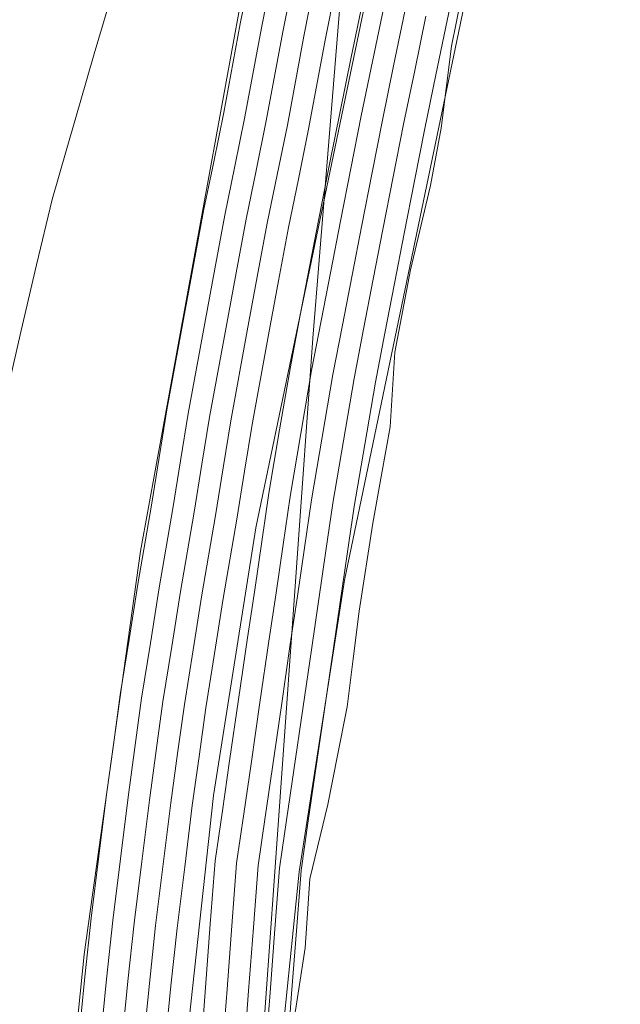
# Model space of a CAD drawing. Header units: metres. Extents: x 250001 to 257773, y 598992 to 609118.
# Tile 300 of 656: x 254892 to 254933, y 600769 to 600837. Entities that reach past the tile are written whole.
import ezdxf
from ezdxf.lldxf.tags import DXFTag

# ---------------------------------------------------------------- set-up
doc = ezdxf.new("R2010")
doc.units = ezdxf.units.M
for name, color, linetype, lineweight in [('B-WE-GR-GRAS-GV', 252, 'Continuous', 13), ('B-WE-GW-GRONDWERKLIJN_KRUIN-G', 252, 'Continuous', 18), ('B-WE-KG-GRENS_PERCEEL-G', 150, 'KG-PERCEEL', 18), ('B-WE-OG-WATER-GV', 252, 'Continuous', 18), ('B-WE-VH-KANTVERHARDING-G', 60, 'Continuous', 18), ('B-WE-VH-VERHARDING-G', 252, 'Continuous', 18), ('B-WE-VH-VERHARDING_HALFVERHARDING-GV', 252, 'Continuous', 18), ('B-WE-VH-VERHARDING_OPEN-GV', 252, 'Continuous', 18), ('X-XX-AL-REFERENTIE-G', 7, 'Continuous', 18)]:
    doc.layers.add(name, color=color, linetype=linetype, lineweight=lineweight)
doc.styles.get("Standard").update_dxf_attribs({"font": 'NLCS-ISO.ttf'})
tags = doc.linetypes.add('KG-PERCEEL', pattern='A,5.5,-2,["P",Standard,S=1.8,R=0,X=-0.5,Y=-0.9],-2,5.5,-2,[5,NLCS.SHX,S=0.75,R=0,X=0,Y=0],-2', length=19).pattern_tags.tags
tags[6] = DXFTag(74, 10)

# ---------------------------------------------------------------- blocks, each defined once
blk = doc.blocks.new('BS2021-132-Xref-KAD-20210617')
at = {"layer": 'B-WE-KG-GRENS_PERCEEL-G', "flags": 128}
blk.add_lwpolyline([(254907.422, 600750.902), (254912, 600815), (254918, 600889), (254964, 601042), (254999, 601218), (255017, 601294), (255020, 601325), (255015, 601354), (255000, 601414), (254968, 601478), (254940, 601559), (254919, 601592), (254834, 601658), (254818, 601666), (254801, 601670), (254760, 601673), (254708, 601664), (254681, 601664), (254664, 601673), (254661.278, 601676.5)], dxfattribs=at)
blk = doc.blocks.new('BS2021-132-Xref-inmeting-2d-20210906')
at = {"layer": 'B-WE-GW-GRONDWERKLIJN_KRUIN-G'}
blk.add_lwpolyline([(254883.044, 600766.914), (254883.411, 600772.41), (254884.846, 600775.791), (254886.282, 600779.172), (254887.717, 600782.554), (254888.194, 600786.822), (254888.671, 600791.09), (254889.062, 600795.522), (254889.453, 600799.953), (254889.77, 600804.08), (254890.086, 600808.208), (254890.914, 600811.873), (254891.742, 600815.538), (254892.815, 600820.084), (254893.888, 600824.63), (254894.864, 600827.998), (254895.84, 600831.366), (254896.816, 600834.734), (254898.101, 600839.097)], dxfattribs=at)
at = {"layer": 'B-WE-VH-KANTVERHARDING-G'}
for points in [[(254910.574, 600766.992), (254911.463, 600772.67), (254911.783, 600777.457), (254913.042, 600782.628), (254913.716, 600786.018), (254914.39, 600789.408), (254914.797, 600792.73), (254915.204, 600796.051), (254916.166, 600802.165), (254916.767, 600805.502), (254917.369, 600808.838), (254917.698, 600814.028), (254918.772, 600819.742), (254920.167, 600825.589), (254920.906, 600829.568), (254921.623, 600835.274), (254922.665, 600840.416)], [(254895.656, 600765.472), (254896.168, 600770.667), (254896.607, 600774.741), (254897.142, 600779.034), (254897.676, 600783.327), (254898.148, 600786.778), (254898.621, 600790.229), (254899.237, 600794.07), (254899.853, 600797.911), (254900.798, 600803.416), (254901.332, 600806.723), (254901.866, 600810.03), (254903.016, 600816.316), (254903.715, 600820.075), (254904.413, 600823.834), (254905.111, 600827.244), (254905.81, 600830.654), (254906.96, 600836.816), (254907.679, 600840.472)]]:
    blk.add_lwpolyline(points, dxfattribs=at)
at = {"layer": 'B-WE-VH-VERHARDING-G'}
for points in [[(254916.916, 600837.966), (254916.134, 600834.197), (254915.353, 600830.437), (254914.636, 600826.781), (254913.918, 600823.118), (254913.248, 600819.655), (254912.577, 600816.19), (254911.91, 600812.743), (254911.17, 600808.377), (254910.43, 600804.01), (254909.938, 600800.672), (254909.443, 600797.319), (254908.948, 600793.967), (254908.325, 600789.705), (254907.703, 600785.443), (254907.2, 600781.971), (254906.704, 600778.548), (254906.373, 600774.208), (254906.038, 600769.817), (254905.7, 600765.402)], [(254915.448, 600838.27), (254914.665, 600834.502), (254913.883, 600830.734), (254913.164, 600827.069), (254912.446, 600823.405), (254911.775, 600819.94), (254911.104, 600816.475), (254910.434, 600813.01), (254909.691, 600808.627), (254908.949, 600804.244), (254908.454, 600800.891), (254907.959, 600797.538), (254907.464, 600794.185), (254906.841, 600789.922), (254906.218, 600785.659), (254905.716, 600782.186), (254905.213, 600778.713), (254904.877, 600774.322), (254904.542, 600769.931), (254904.207, 600765.54)], [(254912.095, 600839.604), (254911.38, 600835.969), (254910.226, 600829.789), (254909.52, 600826.341), (254908.83, 600822.971), (254908.139, 600819.253), (254907.442, 600815.5), (254906.301, 600809.267), (254905.774, 600806.006), (254905.237, 600802.677), (254904.292, 600797.174), (254903.68, 600793.357), (254903.072, 600789.567), (254902.606, 600786.167), (254902.138, 600782.744), (254901.607, 600778.478), (254901.078, 600774.222), (254900.644, 600770.205), (254900.131, 600764.993)], [(254910.623, 600839.893), (254909.907, 600836.251), (254908.754, 600830.077), (254908.05, 600826.642), (254907.358, 600823.259), (254906.664, 600819.527), (254905.967, 600815.772), (254904.823, 600809.521), (254904.294, 600806.245), (254903.757, 600802.923), (254902.813, 600797.42), (254902.199, 600793.595), (254901.588, 600789.788), (254901.12, 600786.371), (254900.65, 600782.938), (254900.119, 600778.664), (254899.588, 600774.395), (254899.152, 600770.359), (254898.639, 600765.153)], [(254909.151, 600840.183), (254908.433, 600836.534), (254907.282, 600830.366), (254906.581, 600826.943), (254905.885, 600823.546), (254905.189, 600819.801), (254904.491, 600816.044), (254903.344, 600809.776), (254902.813, 600806.484), (254902.277, 600803.17), (254901.333, 600797.665), (254900.718, 600793.832), (254900.104, 600790.008), (254899.634, 600786.574), (254899.163, 600783.133), (254898.63, 600778.849), (254898.098, 600774.568), (254897.66, 600770.513), (254897.148, 600765.312)], [(254918.385, 600837.661), (254917.602, 600833.892), (254916.823, 600830.14), (254916.108, 600826.492), (254915.39, 600822.831), (254914.72, 600819.37), (254914.05, 600815.905), (254913.386, 600812.475), (254912.649, 600808.126), (254911.912, 600803.775), (254911.422, 600800.453), (254910.927, 600797.1), (254910.432, 600793.749), (254909.81, 600789.488), (254909.187, 600785.227), (254908.685, 600781.756), (254908.196, 600778.383), (254907.869, 600774.093), (254907.533, 600769.702), (254907.194, 600765.264)], [(254919.854, 600837.356), (254919.071, 600833.587), (254918.294, 600829.844), (254917.58, 600826.204), (254916.863, 600822.545), (254916.193, 600819.085), (254915.522, 600815.62), (254914.862, 600812.207), (254914.128, 600807.876), (254913.394, 600803.54), (254912.906, 600800.234), (254912.411, 600796.881), (254911.916, 600793.531), (254911.294, 600789.271), (254910.672, 600785.011), (254910.169, 600781.541), (254909.688, 600778.218), (254909.364, 600773.979), (254909.029, 600769.588), (254908.688, 600765.127)], [(254913.566, 600839.315), (254912.853, 600835.687), (254911.698, 600829.501), (254910.989, 600826.04), (254910.302, 600822.684), (254909.614, 600818.979), (254908.917, 600815.228), (254907.779, 600809.012), (254907.255, 600805.767), (254906.716, 600802.43), (254905.772, 600796.928), (254905.161, 600793.12), (254904.556, 600789.347), (254904.093, 600785.964), (254903.625, 600782.55), (254903.096, 600778.293), (254902.568, 600774.048), (254902.136, 600770.051), (254901.622, 600764.834)], [(254922.128, 600840.931), (254921.322, 600837.051), (254920.54, 600833.282), (254919.764, 600829.547), (254919.052, 600825.915), (254918.335, 600822.258), (254917.666, 600818.8), (254916.995, 600815.335), (254916.338, 600811.939), (254915.607, 600807.625), (254914.875, 600803.305), (254914.39, 600800.015), (254913.895, 600796.662), (254913.4, 600793.313), (254912.778, 600789.055), (254912.156, 600784.795), (254911.654, 600781.326), (254911.18, 600778.054), (254910.86, 600773.865), (254910.525, 600769.474), (254910.182, 600764.989)]]:
    blk.add_lwpolyline(points, dxfattribs=at)
blk = doc.blocks.new('BS2021-132-Xref-BGT-GRIJS-20210617-aangepast')
at = {"layer": 'B-WE-GR-GRAS-GV', "flags": 128}
blk.add_lwpolyline([(254965.284, 601113.685), (254949.169, 601117.292), (254934.897, 601053.385), (254919.795, 600981.23), (254908.812, 600929.986), (254906.482, 600921.422), (254904.083, 600911.655), (254898.523, 600883.56), (254892.603, 600855.785), (254891.097, 600845.539), (254888.367, 600831.489), (254884.764, 600808.209), (254880.998, 600778.666), (254879.745, 600767.366), (254883.359, 600766.965), (254888.043, 600766.446), (254895.445, 600765.624), (254896.123, 600772.212), (254900.033, 600800.222), (254908.024, 600843.964), (254923.755, 600919.584), (254946.949, 601029.791), (254952.565, 601057.086), (254958.784, 601083.716)], close=True, dxfattribs=at)
at = {"layer": 'B-WE-OG-WATER-GV', "flags": 128}
blk.add_lwpolyline([(254947.2, 600956.652), (254914.197, 600798.194), (254911.038, 600777.958), (254908.962, 600757.583), (254907.976, 600737.126), (254908.082, 600716.645), (254909.28, 600696.2), (254911.566, 600675.847), (254914.194, 600647.339), (254916.417, 600624.547), (254918.089, 600606.404), (254921.789, 600569.715), (254923.18, 600555.593), (254925.181, 600534.637), (254927.531, 600510.676)], dxfattribs=at)
at = {"layer": 'B-WE-VH-VERHARDING_HALFVERHARDING-GV', "flags": 128}
blk.add_lwpolyline([(254980.546, 601110.781), (254973.568, 601112.343), (254941.044, 600960.29), (254908.041, 600801.832), (254905.099, 600783.249), (254903.07, 600764.544), (254901.96, 600745.762), (254901.771, 600726.948), (254902.505, 600708.148), (254909.883, 600624.083), (254916.417, 600624.547), (254914.194, 600647.339), (254911.566, 600675.847), (254909.28, 600696.2), (254908.082, 600716.645), (254907.976, 600737.126), (254908.962, 600757.583), (254911.038, 600777.958), (254914.197, 600798.194), (254947.2, 600956.652)], close=True, dxfattribs=at)
at = {"layer": 'B-WE-VH-VERHARDING_OPEN-GV', "flags": 128}
blk.add_lwpolyline([(254923.755, 600919.584), (254908.024, 600843.964), (254900.033, 600800.222), (254896.123, 600772.212), (254895.445, 600765.624), (254894.552, 600753.974), (254893.585, 600739.289), (254893.485, 600716.178), (254894.585, 600692.712), (254895.463, 600682.048), (254896.874, 600666.181), (254898.575, 600647.893), (254900.953, 600623.449), (254909.883, 600624.083), (254902.505, 600708.148), (254901.771, 600726.948), (254901.96, 600745.762), (254903.07, 600764.544), (254905.099, 600783.249), (254908.041, 600801.832), (254941.044, 600960.29)], dxfattribs=at)

msp = doc.modelspace()

# ---------------------------------------------------------------- block references
at = {"layer": 'X-XX-AL-REFERENTIE-G'}
for name in ['BS2021-132-Xref-BGT-GRIJS-20210617-aangepast', 'BS2021-132-Xref-KAD-20210617', 'BS2021-132-Xref-inmeting-2d-20210906']:
    msp.add_blockref(name, (0, 0), dxfattribs=at)

doc.saveas('drawing.dxf')
